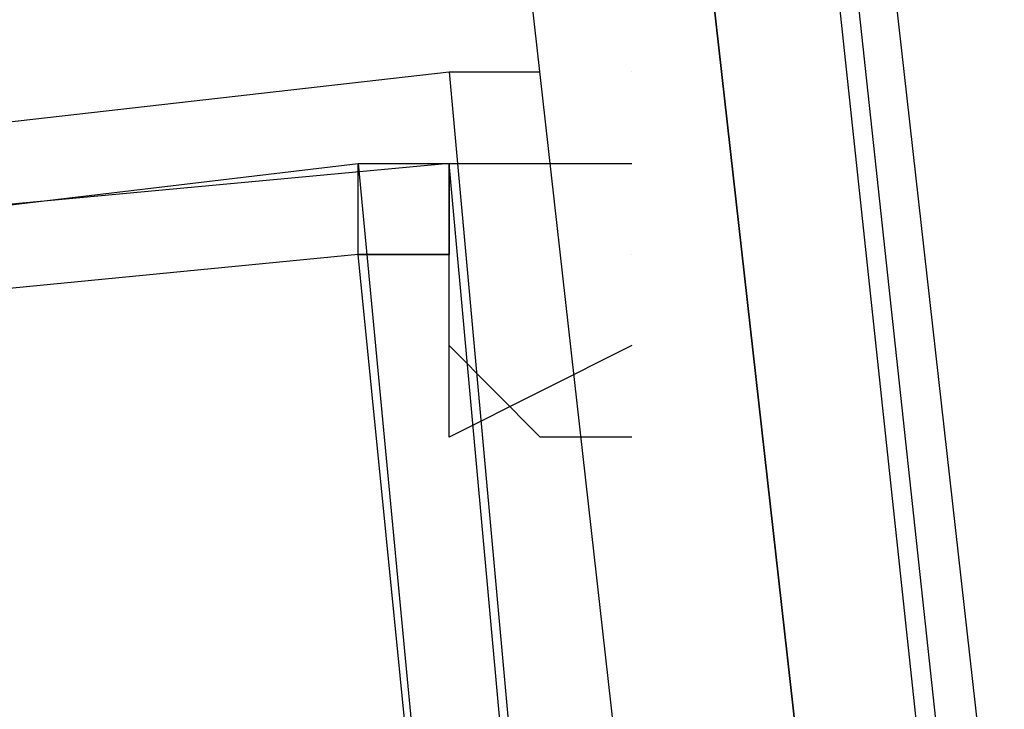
# Model space of a CAD drawing. Header units: feet. Extents: x -79 to 198, y -22 to 181.
# Tile 895 of 982: x 137.057 to 137.201, y 126.885 to 126.985. Entities that reach past the tile are written whole.
import ezdxf

# ---------------------------------------------------------------- set-up
doc = ezdxf.new("R2010")
doc.units = ezdxf.units.FT
doc.layers.add('A-LINEA', color=7, linetype='CONTINUOUS')

msp = doc.modelspace()

# ---------------------------------------------------------------- linework, layer by layer
at = {"layer": 'A-LINEA'}
for p, q in [((137.1467, 126.9778), (137.1467, 126.9778)), ((137.1467, 126.9778), (137.1467, 126.9778)), ((137.12, 126.9511), (137.12, 126.9511)), ((137.12, 126.9511), (137.12, 126.9511)), ((137.1467, 126.9511), (137.1467, 126.9511)), ((137.1467, 126.9511), (137.1467, 126.9511)), ((137.1467, 126.9511), (137.1467, 126.9511)), ((137.1467, 126.9511), (137.1467, 126.9511)), ((137.1467, 126.9378), (137.1467, 126.9378)), ((137.1467, 126.9378), (137.1467, 126.9378)), ((137.1467, 126.9378), (137.1467, 126.9378)), ((137.1467, 126.9378), (137.1467, 126.9378))]:
    msp.add_line(p, q, dxfattribs=at)
for points in [[(138.3067, 108.7111), (138.2133, 112.1778), (138.0667, 115.6578), (137.8533, 119.1244), (137.6, 122.5911), (137.28, 126.0578), (136.9067, 129.5244), (136.48, 132.9778), (136, 136.4178), (135.4667, 139.8578), (134.88, 143.2844)], [(138.3067, 108.7111), (138.2133, 112.1778), (138.0667, 115.6578), (137.8533, 119.1244), (137.6, 122.5911), (137.28, 126.0578), (136.9067, 129.5244), (136.48, 132.9778), (136, 136.4178), (135.4667, 139.8578), (134.88, 143.2844)], [(138.3467, 106.2578), (138.2933, 109.6444), (138.1733, 113.0311), (138.0267, 116.4044), (137.8133, 119.7778), (137.5467, 123.1511), (137.2267, 126.5244), (136.8667, 129.8844), (136.4533, 133.2444), (135.9733, 136.5911), (135.4533, 139.9378), (134.88, 143.2711)], [(138.3467, 106.2578), (138.2933, 109.6444), (138.1733, 113.0311), (138.0267, 116.4044), (137.8133, 119.7778), (137.5467, 123.1511), (137.2267, 126.5244), (136.8667, 129.8844), (136.4533, 133.2444), (135.9733, 136.5911), (135.4533, 139.9378), (134.88, 143.2711)], [(137.1733, 126.8578), (136.7333, 130.7778), (136.7067, 130.7778), (137.1467, 126.8578), (137.16, 126.8578), (137.1733, 126.8578)], [(137.1733, 126.8578), (136.7333, 130.7778), (136.7067, 130.7778), (137.1467, 126.8578), (137.16, 126.8578), (137.1733, 126.8578)], [(137.2, 126.8578), (136.76, 130.7778), (136.7467, 130.7778), (136.7333, 130.7778), (137.1733, 126.8578), (137.2, 126.8578)], [(137.2, 126.8578), (136.76, 130.7778), (136.7467, 130.7778), (136.7333, 130.7778), (137.1733, 126.8578), (137.2, 126.8578)], [(136.5733, 126.6178), (136.5333, 126.9111), (137.12, 126.9778), (137.1467, 126.6844), (136.5733, 126.6178)], [(136.5733, 126.6178), (136.5333, 126.9111), (137.12, 126.9778), (137.1467, 126.6844), (136.5733, 126.6178)], [(137.12, 126.9778), (137.1333, 126.9778), (137.1333, 126.9778)], [(137.12, 126.9778), (137.1333, 126.9778), (137.1333, 126.9778)], [(136.5867, 126.6311), (136.5467, 126.8978), (137.1067, 126.9644), (137.1333, 126.6844), (136.5867, 126.6311)], [(136.5467, 126.9111), (136.5733, 126.6178), (137.1467, 126.6711), (137.12, 126.9644), (136.5467, 126.9111)], [(136.5867, 126.6311), (136.5467, 126.8978), (137.1067, 126.9644), (137.1333, 126.6844), (136.5867, 126.6311)], [(136.5467, 126.9111), (136.5733, 126.6178), (137.1467, 126.6711), (137.12, 126.9644), (136.5467, 126.9111)], [(137.1467, 126.9378), (137.1467, 126.9378), (137.1467, 126.9378), (137.12, 126.9244), (137.12, 126.9244), (137.12, 126.9511), (137.12, 126.9511), (137.12, 126.9511), (137.12, 126.9511), (137.12, 126.9511), (137.1067, 126.9511), (137.1067, 126.9511), (137.1067, 126.9644), (137.12, 126.9644), (137.12, 126.9644), (137.12, 126.9644), (137.12, 126.9644), (137.12, 126.9644), (137.12, 126.9644)], [(137.1067, 126.9511), (137.12, 126.9511), (137.12, 126.9511), (137.12, 126.9511), (137.12, 126.9511), (137.12, 126.9511), (137.12, 126.9644), (137.12, 126.9644), (137.1467, 126.9644), (137.1467, 126.9644), (137.1467, 126.9644)], [(137.1467, 126.9378), (137.1467, 126.9378), (137.1467, 126.9378), (137.12, 126.9244), (137.12, 126.9244), (137.12, 126.9511), (137.12, 126.9511), (137.12, 126.9511), (137.12, 126.9511), (137.12, 126.9511), (137.1067, 126.9511), (137.1067, 126.9511), (137.1067, 126.9644), (137.12, 126.9644), (137.12, 126.9644), (137.12, 126.9644), (137.12, 126.9644), (137.12, 126.9644), (137.12, 126.9644)], [(137.1067, 126.9511), (137.12, 126.9511), (137.12, 126.9511), (137.12, 126.9511), (137.12, 126.9511), (137.12, 126.9511), (137.12, 126.9644), (137.12, 126.9644), (137.1467, 126.9644), (137.1467, 126.9644), (137.1467, 126.9644)], [(137.12, 126.9644), (137.12, 126.9511), (137.12, 126.9511), (137.12, 126.9511), (137.12, 126.9511)], [(137.12, 126.9644), (137.12, 126.9511), (137.12, 126.9511), (137.12, 126.9511), (137.12, 126.9511)], [(137.1467, 126.9644), (137.1467, 126.9644), (137.1467, 126.9644)], [(137.1467, 126.9644), (137.1467, 126.9644), (137.1467, 126.9644)], [(136.56, 126.8978), (136.5733, 126.6311), (137.1333, 126.6844), (137.1067, 126.9511), (136.56, 126.8978)], [(136.56, 126.8978), (136.5733, 126.6311), (137.1333, 126.6844), (137.1067, 126.9511), (136.56, 126.8978)], [(137.1467, 126.9511), (137.1467, 126.9511), (137.1467, 126.9511)], [(137.1467, 126.9511), (137.1467, 126.9511), (137.1467, 126.9511)], [(137.1467, 126.9244), (137.1467, 126.9244), (137.1467, 126.9244), (137.1333, 126.9244), (137.1333, 126.9244), (137.12, 126.9378), (137.12, 126.9378), (137.12, 126.9378), (137.12, 126.9378), (137.12, 126.9378), (137.12, 126.9378), (137.12, 126.9378)], [(137.12, 126.9378), (137.12, 126.9378), (137.12, 126.9378), (137.12, 126.9378)], [(137.1467, 126.9244), (137.1467, 126.9244), (137.1467, 126.9244), (137.1333, 126.9244), (137.1333, 126.9244), (137.12, 126.9378), (137.12, 126.9378), (137.12, 126.9378), (137.12, 126.9378), (137.12, 126.9378), (137.12, 126.9378), (137.12, 126.9378)], [(137.12, 126.9378), (137.12, 126.9378), (137.12, 126.9378), (137.12, 126.9378)]]:
    msp.add_lwpolyline(points, dxfattribs=at)

doc.saveas('drawing.dxf')
